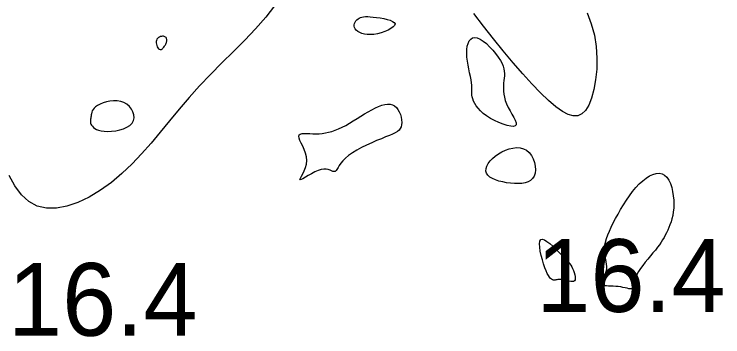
# Model space of a CAD drawing. Extents: x 3040093 to 3056816, y 408076 to 509144.
# Drawn here: x 3046140.89 to 3046189.61, y 434569.55 to 434591.72 of the extents above; entities that cross this region are included whole.
import ezdxf

# ---------------------------------------------------------------- set-up
doc = ezdxf.new("R2010")
doc.units = 0
doc.layers.add('V-CHAN-CONT-EL17', color=7, linetype='Continuous')
doc.layers.add('V-TOPO-SOUN-0610', color=7, linetype='Continuous')

msp = doc.modelspace()

# ---------------------------------------------------------------- linework, layer by layer
at = {"layer": 'V-CHAN-CONT-EL17'}
for points in [[(3046158.797, 434592.302), (3046158.183, 434591.506), (3046157.493, 434590.717), (3046156.748, 434589.934), (3046155.968, 434589.153), (3046155.175, 434588.371), (3046154.388, 434587.586), (3046153.629, 434586.794), (3046152.911, 434585.996), (3046152.231, 434585.196), (3046151.576, 434584.402), (3046150.936, 434583.621), (3046150.299, 434582.86), (3046149.655, 434582.126), (3046148.993, 434581.427), (3046148.301, 434580.769), (3046147.572, 434580.161), (3046146.817, 434579.618), (3046146.048, 434579.153), (3046145.279, 434578.782), (3046144.523, 434578.519), (3046143.793, 434578.38), (3046143.103, 434578.38), (3046142.467, 434578.533), (3046141.895, 434578.849), (3046141.386, 434579.317), (3046140.937, 434579.919), (3046140.545, 434580.64)], [(3046180.277, 434591.812), (3046180.569, 434591.067), (3046180.778, 434590.289), (3046180.903, 434589.494), (3046180.954, 434588.702), (3046180.939, 434587.932), (3046180.866, 434587.205), (3046180.745, 434586.54), (3046180.583, 434585.957), (3046180.389, 434585.475), (3046180.17, 434585.111), (3046179.923, 434584.867), (3046179.645, 434584.74), (3046179.33, 434584.728), (3046178.976, 434584.828), (3046178.579, 434585.04), (3046178.133, 434585.359), (3046177.635, 434585.785), (3046177.083, 434586.313), (3046176.485, 434586.931), (3046175.851, 434587.626), (3046175.191, 434588.385), (3046174.516, 434589.193), (3046173.835, 434590.036), (3046173.159, 434590.903), (3046172.497, 434591.777)]]:
    msp.add_lwpolyline(points, dxfattribs=at)
for points in [[(3046164.61, 434591.456), (3046164.699, 434591.497), (3046164.8, 434591.526), (3046164.915, 434591.545), (3046165.047, 434591.553), (3046165.2, 434591.552), (3046165.376, 434591.542), (3046165.578, 434591.523), (3046165.807, 434591.495), (3046166.052, 434591.46), (3046166.298, 434591.416), (3046166.532, 434591.363), (3046166.74, 434591.3), (3046166.909, 434591.228), (3046167.025, 434591.146), (3046167.074, 434591.054), (3046167.046, 434590.952), (3046166.95, 434590.844), (3046166.797, 434590.735), (3046166.601, 434590.629), (3046166.372, 434590.532), (3046166.124, 434590.447), (3046165.869, 434590.381), (3046165.619, 434590.336), (3046165.384, 434590.318), (3046165.167, 434590.324), (3046164.971, 434590.351), (3046164.796, 434590.396), (3046164.644, 434590.458), (3046164.516, 434590.532), (3046164.414, 434590.615), (3046164.34, 434590.706), (3046164.293, 434590.801), (3046164.272, 434590.898), (3046164.275, 434590.994), (3046164.297, 434591.089), (3046164.337, 434591.179), (3046164.391, 434591.263), (3046164.456, 434591.338), (3046164.53, 434591.403)], [(3046151.254, 434589.566), (3046151.286, 434589.619), (3046151.315, 434589.671), (3046151.339, 434589.723), (3046151.359, 434589.775), (3046151.374, 434589.826), (3046151.384, 434589.876), (3046151.387, 434589.926), (3046151.383, 434589.976), (3046151.373, 434590.024), (3046151.355, 434590.069), (3046151.33, 434590.11), (3046151.297, 434590.145), (3046151.256, 434590.174), (3046151.208, 434590.194), (3046151.15, 434590.206), (3046151.085, 434590.207), (3046151.014, 434590.198), (3046150.942, 434590.178), (3046150.871, 434590.148), (3046150.804, 434590.107), (3046150.746, 434590.056), (3046150.7, 434589.994), (3046150.668, 434589.922), (3046150.654, 434589.84), (3046150.656, 434589.751), (3046150.671, 434589.66), (3046150.698, 434589.57), (3046150.733, 434589.486), (3046150.775, 434589.412), (3046150.821, 434589.351), (3046150.87, 434589.309), (3046150.918, 434589.287), (3046150.965, 434589.284), (3046151.011, 434589.298), (3046151.056, 434589.325), (3046151.1, 434589.363), (3046151.141, 434589.408), (3046151.181, 434589.459), (3046151.219, 434589.513)], [(3046172.36, 434586.149), (3046172.353, 434586.255), (3046172.354, 434586.357), (3046172.359, 434586.46), (3046172.364, 434586.57), (3046172.365, 434586.695), (3046172.358, 434586.839), (3046172.338, 434587.011), (3046172.303, 434587.212), (3046172.256, 434587.441), (3046172.203, 434587.69), (3046172.147, 434587.954), (3046172.094, 434588.226), (3046172.05, 434588.502), (3046172.018, 434588.774), (3046172.005, 434589.037), (3046172.014, 434589.286), (3046172.045, 434589.513), (3046172.101, 434589.714), (3046172.179, 434589.881), (3046172.281, 434590.009), (3046172.406, 434590.092), (3046172.555, 434590.125), (3046172.729, 434590.1), (3046172.924, 434590.015), (3046173.136, 434589.877), (3046173.357, 434589.698), (3046173.579, 434589.487), (3046173.793, 434589.256), (3046173.993, 434589.014), (3046174.171, 434588.773), (3046174.318, 434588.544), (3046174.43, 434588.334), (3046174.509, 434588.141), (3046174.559, 434587.964), (3046174.586, 434587.796), (3046174.595, 434587.636), (3046174.59, 434587.478), (3046174.577, 434587.32), (3046174.559, 434587.157), (3046174.542, 434586.987), (3046174.529, 434586.809), (3046174.524, 434586.622), (3046174.53, 434586.426), (3046174.552, 434586.222), (3046174.592, 434586.009), (3046174.653, 434585.788), (3046174.741, 434585.557), (3046174.854, 434585.318), (3046174.983, 434585.079), (3046175.115, 434584.845), (3046175.236, 434584.625), (3046175.332, 434584.428), (3046175.392, 434584.259), (3046175.4, 434584.128), (3046175.345, 434584.041), (3046175.217, 434584.005), (3046175.027, 434584.015), (3046174.788, 434584.066), (3046174.515, 434584.152), (3046174.222, 434584.267), (3046173.924, 434584.405), (3046173.636, 434584.561), (3046173.371, 434584.728), (3046173.142, 434584.901), (3046172.948, 434585.077), (3046172.787, 434585.253), (3046172.656, 434585.426), (3046172.552, 434585.593), (3046172.474, 434585.752), (3046172.417, 434585.899), (3046172.38, 434586.032)], [(3046146.21, 434584.092), (3046146.265, 434584.015), (3046146.338, 434583.939), (3046146.433, 434583.866), (3046146.553, 434583.801), (3046146.7, 434583.746), (3046146.877, 434583.703), (3046147.086, 434583.677), (3046147.328, 434583.669), (3046147.593, 434583.681), (3046147.869, 434583.714), (3046148.144, 434583.769), (3046148.407, 434583.847), (3046148.644, 434583.949), (3046148.845, 434584.075), (3046148.998, 434584.228), (3046149.092, 434584.405), (3046149.13, 434584.6), (3046149.116, 434584.804), (3046149.056, 434585.009), (3046148.953, 434585.204), (3046148.813, 434585.383), (3046148.64, 434585.535), (3046148.438, 434585.653), (3046148.213, 434585.728), (3046147.972, 434585.765), (3046147.723, 434585.769), (3046147.473, 434585.743), (3046147.231, 434585.694), (3046147.005, 434585.626), (3046146.801, 434585.545), (3046146.628, 434585.455), (3046146.492, 434585.361), (3046146.389, 434585.265), (3046146.315, 434585.168), (3046146.263, 434585.071), (3046146.23, 434584.976), (3046146.209, 434584.884), (3046146.195, 434584.796), (3046146.184, 434584.714), (3046146.171, 434584.637), (3046146.157, 434584.566), (3046146.145, 434584.499), (3046146.135, 434584.434), (3046146.131, 434584.37), (3046146.135, 434584.305), (3046146.147, 434584.238), (3046146.172, 434584.167)], [(3046160.484, 434583.422), (3046160.562, 434583.48), (3046160.68, 434583.512), (3046160.832, 434583.524), (3046161.01, 434583.523), (3046161.208, 434583.515), (3046161.419, 434583.506), (3046161.635, 434583.501), (3046161.851, 434583.508), (3046162.067, 434583.527), (3046162.285, 434583.559), (3046162.504, 434583.605), (3046162.727, 434583.666), (3046162.955, 434583.744), (3046163.19, 434583.838), (3046163.432, 434583.951), (3046163.682, 434584.082), (3046163.938, 434584.227), (3046164.199, 434584.382), (3046164.461, 434584.543), (3046164.723, 434584.705), (3046164.982, 434584.864), (3046165.237, 434585.015), (3046165.483, 434585.154), (3046165.721, 434585.276), (3046165.948, 434585.379), (3046166.163, 434585.46), (3046166.367, 434585.515), (3046166.557, 434585.543), (3046166.733, 434585.539), (3046166.894, 434585.502), (3046167.039, 434585.428), (3046167.167, 434585.317), (3046167.277, 434585.175), (3046167.37, 434585.009), (3046167.443, 434584.828), (3046167.496, 434584.64), (3046167.529, 434584.453), (3046167.541, 434584.275), (3046167.53, 434584.114), (3046167.496, 434583.976), (3046167.437, 434583.858), (3046167.351, 434583.755), (3046167.235, 434583.662), (3046167.087, 434583.573), (3046166.906, 434583.484), (3046166.688, 434583.389), (3046166.431, 434583.283), (3046166.136, 434583.163), (3046165.812, 434583.029), (3046165.469, 434582.882), (3046165.12, 434582.724), (3046164.775, 434582.557), (3046164.446, 434582.383), (3046164.144, 434582.203), (3046163.881, 434582.019), (3046163.665, 434581.834), (3046163.491, 434581.651), (3046163.354, 434581.477), (3046163.245, 434581.316), (3046163.157, 434581.175), (3046163.084, 434581.058), (3046163.019, 434580.971), (3046162.954, 434580.919), (3046162.883, 434580.905), (3046162.803, 434580.921), (3046162.711, 434580.956), (3046162.606, 434580.999), (3046162.484, 434581.041), (3046162.343, 434581.07), (3046162.181, 434581.075), (3046161.995, 434581.047), (3046161.785, 434580.978), (3046161.561, 434580.877), (3046161.333, 434580.758), (3046161.113, 434580.633), (3046160.913, 434580.515), (3046160.744, 434580.416), (3046160.616, 434580.351), (3046160.542, 434580.332), (3046160.529, 434580.368), (3046160.566, 434580.456), (3046160.638, 434580.589), (3046160.73, 434580.759), (3046160.829, 434580.96), (3046160.917, 434581.184), (3046160.982, 434581.425), (3046161.008, 434581.675), (3046160.985, 434581.927), (3046160.921, 434582.177), (3046160.831, 434582.418), (3046160.728, 434582.647), (3046160.625, 434582.858), (3046160.536, 434583.046), (3046160.474, 434583.205), (3046160.454, 434583.332)], [(3046174.413, 434582.258), (3046174.661, 434582.373), (3046174.917, 434582.463), (3046175.175, 434582.523), (3046175.429, 434582.548), (3046175.674, 434582.534), (3046175.903, 434582.475), (3046176.111, 434582.368), (3046176.293, 434582.21), (3046176.446, 434582.01), (3046176.568, 434581.78), (3046176.657, 434581.532), (3046176.71, 434581.278), (3046176.727, 434581.028), (3046176.705, 434580.795), (3046176.642, 434580.591), (3046176.536, 434580.424), (3046176.393, 434580.294), (3046176.217, 434580.198), (3046176.012, 434580.132), (3046175.784, 434580.093), (3046175.539, 434580.078), (3046175.28, 434580.082), (3046175.013, 434580.104), (3046174.743, 434580.14), (3046174.477, 434580.189), (3046174.222, 434580.252), (3046173.985, 434580.33), (3046173.774, 434580.423), (3046173.595, 434580.53), (3046173.456, 434580.652), (3046173.363, 434580.79), (3046173.322, 434580.943), (3046173.33, 434581.108), (3046173.384, 434581.281), (3046173.478, 434581.457), (3046173.609, 434581.633), (3046173.773, 434581.806), (3046173.964, 434581.97), (3046174.179, 434582.122)], [(3046181.332, 434573.238), (3046181.346, 434573.338), (3046181.383, 434573.456), (3046181.435, 434573.589), (3046181.495, 434573.734), (3046181.553, 434573.887), (3046181.601, 434574.046), (3046181.631, 434574.208), (3046181.637, 434574.371), (3046181.624, 434574.535), (3046181.596, 434574.701), (3046181.562, 434574.872), (3046181.527, 434575.048), (3046181.497, 434575.232), (3046181.479, 434575.424), (3046181.48, 434575.626), (3046181.504, 434575.84), (3046181.551, 434576.065), (3046181.62, 434576.302), (3046181.709, 434576.551), (3046181.817, 434576.812), (3046181.942, 434577.085), (3046182.082, 434577.371), (3046182.238, 434577.67), (3046182.406, 434577.981), (3046182.586, 434578.299), (3046182.777, 434578.619), (3046182.978, 434578.936), (3046183.188, 434579.243), (3046183.406, 434579.537), (3046183.631, 434579.81), (3046183.863, 434580.059), (3046184.1, 434580.277), (3046184.338, 434580.46), (3046184.575, 434580.607), (3046184.807, 434580.713), (3046185.03, 434580.774), (3046185.24, 434580.788), (3046185.435, 434580.751), (3046185.611, 434580.659), (3046185.765, 434580.512), (3046185.896, 434580.317), (3046186.005, 434580.083), (3046186.094, 434579.819), (3046186.161, 434579.535), (3046186.208, 434579.241), (3046186.236, 434578.945), (3046186.244, 434578.657), (3046186.233, 434578.385), (3046186.206, 434578.129), (3046186.165, 434577.888), (3046186.111, 434577.661), (3046186.048, 434577.448), (3046185.977, 434577.246), (3046185.901, 434577.056), (3046185.822, 434576.875), (3046185.74, 434576.703), (3046185.656, 434576.537), (3046185.567, 434576.374), (3046185.471, 434576.212), (3046185.365, 434576.047), (3046185.248, 434575.878), (3046185.117, 434575.7), (3046184.971, 434575.513), (3046184.809, 434575.313), (3046184.635, 434575.104), (3046184.456, 434574.888), (3046184.278, 434574.669), (3046184.107, 434574.45), (3046183.95, 434574.236), (3046183.813, 434574.028), (3046183.703, 434573.831), (3046183.622, 434573.648), (3046183.567, 434573.48), (3046183.531, 434573.329), (3046183.507, 434573.196), (3046183.489, 434573.082), (3046183.468, 434572.989), (3046183.44, 434572.918), (3046183.396, 434572.871), (3046183.332, 434572.847), (3046183.247, 434572.844), (3046183.145, 434572.857), (3046183.026, 434572.882), (3046182.893, 434572.912), (3046182.747, 434572.945), (3046182.59, 434572.976), (3046182.425, 434573), (3046182.253, 434573.014), (3046182.08, 434573.02), (3046181.912, 434573.024), (3046181.755, 434573.03), (3046181.614, 434573.042), (3046181.496, 434573.064), (3046181.406, 434573.102), (3046181.35, 434573.159)], [(3046177.289, 434574.555), (3046177.202, 434574.843), (3046177.124, 434575.142), (3046177.061, 434575.436), (3046177.02, 434575.708), (3046177.008, 434575.941), (3046177.03, 434576.121), (3046177.093, 434576.229), (3046177.201, 434576.254), (3046177.347, 434576.207), (3046177.522, 434576.102), (3046177.716, 434575.953), (3046177.919, 434575.775), (3046178.123, 434575.583), (3046178.318, 434575.392), (3046178.493, 434575.216), (3046178.643, 434575.067), (3046178.769, 434574.941), (3046178.873, 434574.834), (3046178.961, 434574.738), (3046179.036, 434574.649), (3046179.101, 434574.559), (3046179.161, 434574.464), (3046179.22, 434574.356), (3046179.279, 434574.233), (3046179.336, 434574.098), (3046179.388, 434573.958), (3046179.429, 434573.819), (3046179.457, 434573.687), (3046179.467, 434573.569), (3046179.455, 434573.471), (3046179.418, 434573.399), (3046179.352, 434573.357), (3046179.262, 434573.342), (3046179.154, 434573.348), (3046179.033, 434573.368), (3046178.905, 434573.398), (3046178.775, 434573.431), (3046178.649, 434573.461), (3046178.534, 434573.483), (3046178.432, 434573.492), (3046178.344, 434573.491), (3046178.266, 434573.482), (3046178.197, 434573.469), (3046178.134, 434573.456), (3046178.075, 434573.445), (3046178.018, 434573.441), (3046177.96, 434573.447), (3046177.899, 434573.466), (3046177.835, 434573.502), (3046177.768, 434573.56), (3046177.698, 434573.642), (3046177.623, 434573.752), (3046177.545, 434573.895), (3046177.463, 434574.075), (3046177.378, 434574.295)]]:
    msp.add_lwpolyline(points, close=True, dxfattribs=at)

# ---------------------------------------------------------------- texts
at = {"layer": 'V-TOPO-SOUN-0610'}
for p in [(3046176.793, 434571.26), (3046140.473, 434569.62)]:
    msp.add_text('16.4 ', height=5, dxfattribs=at).set_placement(p)

doc.saveas('drawing.dxf')
